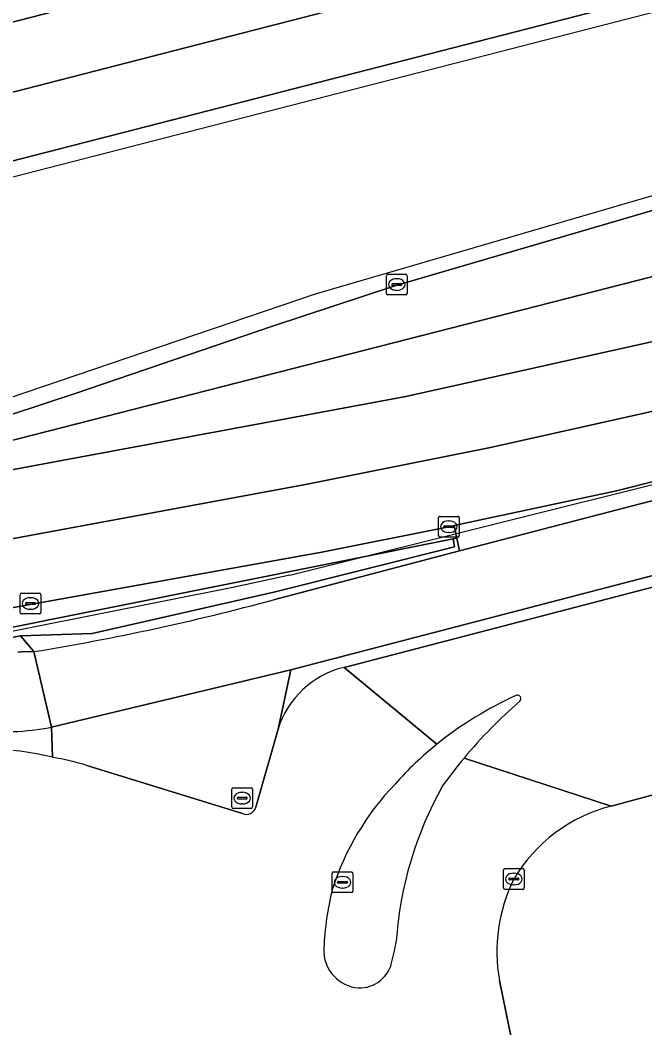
# Model space of a CAD drawing. Extents: x 160806 to 161707, y 383696 to 384148.
# Drawn here: x 161367.61 to 161397.72, y 383917.32 to 383965.92 of the extents above; entities that cross this region are included whole.
import ezdxf

# ---------------------------------------------------------------- set-up
doc = ezdxf.new("R2010")
doc.units = 0
for name, color, linetype in [('IMGEO_Berm_gesloten', 7, 'Continuous'), ('IMGEO_Berm_groen', 7, 'Continuous'), ('IMGEO_Berm_open', 7, 'Continuous'), ('IMGEO_Fietspad_gesloten', 7, 'Continuous'), ('IMGEO_Hek', 7, 'Continuous'), ('IMGEO_Kolk', 7, 'Continuous'), ('IMGEO_OVBaan_gesloten', 7, 'Continuous'), ('IMGEO_Rijbaan_lokaal_gesloten', 7, 'Continuous'), ('IMGEO_Rijbaan_lokaal_open', 7, 'Continuous'), ('IMGEO_Rioolput', 7, 'Continuous'), ('IMGEO_Verkeerseiland_gesloten', 7, 'Continuous'), ('IMGEO_Verkeerseiland_groen', 7, 'Continuous')]:
    doc.layers.add(name, color=color, linetype=linetype)

msp = doc.modelspace()

# ---------------------------------------------------------------- linework, layer by layer
at = {"layer": 'IMGEO_Berm_gesloten'}
msp.add_lwpolyline([(161443.106, 383954.458), (161460.073, 383958.856), (161459.886, 383959.608), (161414.41, 383947.768), (161396.362, 383943.213), (161388.526, 383941.542), (161388.655, 383940.941), (161388.787, 383940.33)], close=True, dxfattribs=at)
at = {"layer": 'IMGEO_Berm_groen'}
for points in [[(161465.14, 383986.182), (161455.902, 383982.36), (161453.055, 383981.256), (161450.194, 383980.461), (161341.031, 383952.394), (161279.919, 383936.647), (161280.177, 383935.571), (161279.794, 383935.48), (161279.911, 383935.042), (161282.439, 383924.956), (161282.559, 383924.49), (161282.934, 383924.586), (161283.186, 383923.58), (161283.395, 383923.636), (161338.43, 383938.073)], [(161354.663, 383942.763), (161370.268, 383947.914), (161379.77, 383951.159), (161385.668, 383953.11), (161398.3, 383956.799)], [(161388.479, 383940.898), (161388.655, 383940.941), (161388.526, 383941.542), (161388.278, 383941.489), (161382.155, 383940.253), (161357.066, 383935.766)], [(161379.818, 383937.965), (161388.787, 383940.33), (161388.655, 383940.941), (161388.479, 383940.898), (161388.555, 383940.513), (161379.838, 383938.333), (161371.085, 383936.342), (161367.629, 383936.221), (161368.275, 383935.463)], [(161348.003, 383933.747), (161348.196, 383932.928), (161337.35, 383930.092), (161325.679, 383927.037), (161325.796, 383926.608), (161333.683, 383928.828), (161354.729, 383934.132), (161388.479, 383940.898)], [(161367.489, 383935.439), (161367.703, 383935.446), (161368.275, 383935.463), (161367.629, 383936.221), (161357.773, 383934.321), (161354.339, 383933.636), (161348.878, 383932.317), (161348.98, 383931.511), (161333.408, 383926.917), (161333.359, 383926.813), (161325.594, 383924.807), (161324.823, 383923.753), (161333.596, 383926.503), (161355.202, 383933.171)]]:
    msp.add_lwpolyline(points, dxfattribs=at)
msp.add_lwpolyline([(161388.479, 383940.898), (161354.729, 383934.132), (161333.683, 383928.828), (161325.796, 383926.608), (161325.854, 383926.391), (161337.273, 383929.337), (161337.37, 383929.155), (161348.878, 383932.317), (161354.339, 383933.636), (161357.773, 383934.321), (161367.629, 383936.221), (161371.085, 383936.342), (161379.838, 383938.333), (161388.555, 383940.513)], close=True, dxfattribs=at)
msp.add_arc((161349.338, 384050.707), 116.79, 279.33152, 285.12837, dxfattribs=at)
at = {"layer": 'IMGEO_Berm_open'}
for points in [[(161455.045, 383953.417), (161460.409, 383954.814), (161460.354, 383955.003), (161460.112, 383955.315), (161454.978, 383953.961), (161380.657, 383934.593), (161380.04, 383931.717)], [(161383.227, 383934.705), (161455.045, 383953.417)], [(161369.17, 383930.366), (161369.116, 383931.813)]]:
    msp.add_lwpolyline(points, dxfattribs=at)
for centre, radius, start, end in [((161384.261, 383930.409), 4.419, 103.5311, 162.7773), ((161366.586, 383946.03), 14.44, 265.3089, 280.0909), ((161366.023, 383917.807), 12.948, 75.9348, 103.882)]:
    msp.add_arc(centre, radius, start, end, dxfattribs=at)
at = {"layer": 'IMGEO_Fietspad_gesloten'}
for points in [[(161460.073, 383958.856), (161443.106, 383954.458), (161388.787, 383940.33), (161379.818, 383937.965)], [(161368.275, 383935.463), (161369.116, 383931.813), (161380.657, 383934.593), (161454.978, 383953.961)], [(161369.116, 383931.813), (161368.275, 383935.463), (161367.703, 383935.446), (161367.489, 383935.439)]]:
    msp.add_lwpolyline(points, dxfattribs=at)
for centre, radius, start, end in [((161349.338, 384050.707), 116.79, 279.33152, 285.12837), ((161366.586, 383946.03), 14.44, 265.3089, 280.0909)]:
    msp.add_arc(centre, radius, start, end, dxfattribs=at)
at = {"layer": 'IMGEO_Hek'}
for points in [[(161341.247, 383951.682), (161457.839, 383981.686)], [(161344.62, 383940.54), (161349.454, 383941.928), (161357.14, 383944.335), (161381.853, 383952.718), (161403.065, 383958.917), (161466.093, 383975.363)], [(161380.617, 383939.156), (161466.094, 383960.521)], [(161380.617, 383939.156), (161377.868, 383938.558), (161348.218, 383932.659), (161347.094, 383932.372)]]:
    msp.add_lwpolyline(points, dxfattribs=at)
at = {"layer": 'IMGEO_Kolk'}
for p, q in [((161385.263, 383952.743), (161385.263, 383953.595)), ((161385.338, 383953.669), (161386.19, 383953.669)), ((161386.264, 383953.595), (161386.264, 383952.743)), ((161385.522, 383953.163), (161385.522, 383953.175)), ((161385.96, 383953.126), (161385.562, 383953.126)), ((161385.565, 383953.212), (161385.963, 383953.212)), ((161385.751, 383953.449), (161385.776, 383953.449)), ((161386.006, 383953.175), (161386.006, 383953.163)), ((161386.19, 383952.669), (161385.338, 383952.669)), ((161385.774, 383952.889), (161385.749, 383952.889)), ((161387.777, 383941.063), (161387.777, 383941.915)), ((161387.852, 383941.989), (161388.704, 383941.989)), ((161388.778, 383941.915), (161388.778, 383941.063)), ((161388.036, 383941.483), (161388.036, 383941.495)), ((161388.474, 383941.446), (161388.076, 383941.446)), ((161388.079, 383941.532), (161388.477, 383941.532)), ((161388.265, 383941.769), (161388.29, 383941.769)), ((161388.52, 383941.495), (161388.52, 383941.483)), ((161388.704, 383940.989), (161387.852, 383940.989)), ((161388.288, 383941.209), (161388.263, 383941.209)), ((161367.608, 383937.359), (161367.608, 383938.211)), ((161367.683, 383938.285), (161368.535, 383938.285)), ((161368.096, 383938.065), (161368.121, 383938.065)), ((161368.609, 383938.211), (161368.609, 383937.359)), ((161367.867, 383937.779), (161367.867, 383937.791)), ((161368.305, 383937.742), (161367.907, 383937.742)), ((161367.91, 383937.828), (161368.308, 383937.828)), ((161368.351, 383937.791), (161368.351, 383937.779)), ((161368.535, 383937.285), (161367.683, 383937.285)), ((161368.119, 383937.505), (161368.094, 383937.505)), ((161390.908, 383924.073), (161390.908, 383924.925)), ((161390.983, 383924.999), (161391.835, 383924.999)), ((161391.909, 383924.925), (161391.909, 383924.073)), ((161391.167, 383924.493), (161391.167, 383924.505)), ((161391.605, 383924.456), (161391.207, 383924.456)), ((161391.21, 383924.542), (161391.608, 383924.542)), ((161391.396, 383924.779), (161391.421, 383924.779)), ((161391.651, 383924.505), (161391.651, 383924.493)), ((161391.835, 383923.999), (161390.983, 383923.999)), ((161391.419, 383924.219), (161391.394, 383924.219))]:
    msp.add_line(p, q, dxfattribs=at)
for points in [[(161385.263, 383952.743), (161385.263, 383953.595)], [(161385.338, 383953.669), (161386.19, 383953.669)], [(161386.264, 383953.595), (161386.264, 383952.743)], [(161386.19, 383952.669), (161385.338, 383952.669)], [(161387.777, 383941.063), (161387.777, 383941.915)], [(161387.852, 383941.989), (161388.704, 383941.989)], [(161388.778, 383941.915), (161388.778, 383941.063)], [(161388.704, 383940.989), (161387.852, 383940.989)], [(161367.608, 383937.359), (161367.608, 383938.211)], [(161367.683, 383938.285), (161368.535, 383938.285)], [(161368.609, 383938.211), (161368.609, 383937.359)], [(161368.535, 383937.285), (161367.683, 383937.285)], [(161390.908, 383924.073), (161390.908, 383924.925)], [(161390.983, 383924.999), (161391.835, 383924.999)], [(161391.909, 383924.925), (161391.909, 383924.073)], [(161391.835, 383923.999), (161390.983, 383923.999)]]:
    msp.add_lwpolyline(points, dxfattribs=at)
for centre, radius, start, end in [((161385.34, 383953.593), 0.0765, 91.552, 178.448), ((161385.34, 383953.593), 0.0765, 91.552, 178.448), ((161386.188, 383953.593), 0.0765, 1.552, 88.448), ((161386.188, 383953.593), 0.0765, 1.552, 88.448), ((161385.562, 383953.172), 0.0403, 85.8775, 175.7526), ((161385.559, 383953.162), 0.0366, 178.938, 274.7102), ((161385.963, 383953.169), 0.043, 264.8664, 352.4533), ((161385.967, 383953.174), 0.0386, 1.7309, 96.639), ((161385.34, 383952.745), 0.0765, 181.552, 268.448), ((161385.34, 383952.745), 0.0765, 181.552, 268.448), ((161386.188, 383952.745), 0.0765, 271.552, 358.448), ((161386.188, 383952.745), 0.0765, 271.552, 358.448), ((161387.854, 383941.913), 0.0765, 91.552, 178.448), ((161387.854, 383941.913), 0.0765, 91.552, 178.448), ((161388.702, 383941.913), 0.0765, 1.552, 88.448), ((161388.702, 383941.913), 0.0765, 1.552, 88.448), ((161388.076, 383941.492), 0.0403, 85.8775, 175.7526), ((161388.073, 383941.482), 0.0366, 178.938, 274.7102), ((161388.477, 383941.489), 0.043, 264.8664, 352.4533), ((161388.481, 383941.494), 0.0386, 1.7309, 96.639), ((161387.854, 383941.065), 0.0765, 181.552, 268.448), ((161387.854, 383941.065), 0.0765, 181.552, 268.448), ((161388.702, 383941.065), 0.0765, 271.552, 358.448), ((161388.702, 383941.065), 0.0765, 271.552, 358.448), ((161367.685, 383938.209), 0.0765, 91.552, 178.448), ((161367.685, 383938.209), 0.0765, 91.552, 178.448), ((161368.533, 383938.209), 0.0765, 1.552, 88.448), ((161368.533, 383938.209), 0.0765, 1.552, 88.448), ((161367.907, 383937.788), 0.0403, 85.8775, 175.7526), ((161367.904, 383937.778), 0.0366, 178.938, 274.7102), ((161368.308, 383937.785), 0.043, 264.8664, 352.4533), ((161368.312, 383937.79), 0.0386, 1.7309, 96.639), ((161367.685, 383937.361), 0.0765, 181.552, 268.448), ((161367.685, 383937.361), 0.0765, 181.552, 268.448), ((161368.533, 383937.361), 0.0765, 271.552, 358.448), ((161368.533, 383937.361), 0.0765, 271.552, 358.448), ((161390.985, 383924.923), 0.0765, 91.552, 178.448), ((161390.985, 383924.923), 0.0765, 91.552, 178.448), ((161391.833, 383924.923), 0.0765, 1.552, 88.448), ((161391.833, 383924.923), 0.0765, 1.552, 88.448), ((161391.207, 383924.502), 0.0403, 85.8775, 175.7526), ((161391.204, 383924.492), 0.0366, 178.938, 274.7102), ((161391.608, 383924.499), 0.043, 264.8664, 352.4533), ((161391.612, 383924.504), 0.0386, 1.7309, 96.639), ((161390.985, 383924.075), 0.0765, 181.552, 268.448), ((161390.985, 383924.075), 0.0765, 181.552, 268.448), ((161391.833, 383924.075), 0.0765, 271.552, 358.448), ((161391.833, 383924.075), 0.0765, 271.552, 358.448)]:
    msp.add_arc(centre, radius, start, end, dxfattribs=at)
for centre, major_axis, ratio, start_param, end_param in [((161385.75, 383953.169), (-0.387, 0.002), 0.722429, 4.712389, 7.853982), ((161385.775, 383953.169), (-0.39, 0.002), 0.717154, 1.570796, 4.712389), ((161388.264, 383941.489), (-0.387, 0.002), 0.722429, 4.712389, 7.853982), ((161388.289, 383941.489), (-0.39, 0.002), 0.717154, 1.570796, 4.712389), ((161368.095, 383937.785), (-0.387, 0.002), 0.722429, 4.712389, 7.853982), ((161368.12, 383937.785), (-0.39, 0.002), 0.717154, 1.570796, 4.712389), ((161391.395, 383924.499), (-0.387, 0.002), 0.722429, 4.712389, 7.853982), ((161391.42, 383924.499), (-0.39, 0.002), 0.717154, 1.570796, 4.712389)]:
    msp.add_ellipse(centre, major_axis=major_axis, ratio=ratio, start_param=start_param, end_param=end_param, dxfattribs=at)
at = {"layer": 'IMGEO_OVBaan_gesloten'}
for points in [[(161475.856, 383958.807), (161474.859, 383958.547), (161471.077, 383957.559), (161464.599, 383955.914), (161460.409, 383954.814), (161455.045, 383953.417), (161383.227, 383934.705), (161387.703, 383931.002)], [(161389.01, 383930.33), (161396.1, 383928.014), (161398.301, 383928.598), (161401.899, 383929.545), (161406.303, 383930.704), (161406.292, 383930.768), (161411.273, 383932.069), (161417.389, 383933.655), (161422.223, 383934.908), (161436.084, 383938.543)], [(161387.703, 383931.002), (161383.227, 383934.705)], [(161380.04, 383931.717), (161378.972, 383927.97)], [(161396.1, 383928.014), (161389.01, 383930.33)], [(161378.32, 383927.65), (161370.827, 383929.971)], [(161396.546, 383892.763), (161391.176, 383917.319), (161390.711, 383919.595)]]:
    msp.add_lwpolyline(points, dxfattribs=at)
for centre, radius, start, end in [((161384.261, 383930.409), 4.419, 103.5311, 162.7773), ((161398.568, 383917.589), 17.261, 113.9673, 129.0085), ((161391.588, 383933.198), 0.167, 314.3366, 101.1971), ((161407.486, 383914.913), 24.063, 130.9802, 140.1564), ((161366.023, 383917.807), 12.948, 75.9348, 103.882), ((161398.561, 383917.577), 17.266, 128.9671, 138.2484), ((161367.087, 383917.955), 12.584, 72.7112, 80.4727), ((161408.143, 383914.436), 24.873, 140.2836, 144.1691), ((161395.287, 383919.908), 13.279, 136.3421, 162.0957), ((161403.607, 383920.242), 17.915, 150.7438, 176.0202), ((161378.512, 383928.084), 0.474, 246.1721, 346.1113), ((161397.995, 383920.597), 7.656, 104.3343, 149.3547), ((161398.629, 383920.97), 8.037, 153.9496, 189.8491), ((161397.194, 383920.491), 14.958, 166.4708, 177.4279), ((161384.051, 383921.045), 1.804, 176.2802, 260.2236), ((161374.896, 383923.24), 10.98, 345.2641, 350.8029), ((161383.983, 383920.827), 1.579, 261.3281, 346.0521)]:
    msp.add_arc(centre, radius, start, end, dxfattribs=at)
at = {"layer": 'IMGEO_Rijbaan_lokaal_gesloten'}
for points in [[(161465.227, 383987.648), (161464.472, 383990.836), (161453.394, 383987.997), (161409.072, 383976.597), (161362.907, 383964.706), (161339.296, 383958.642), (161306.607, 383950.212), (161270.989, 383941.101), (161271.807, 383937.9), (161315.559, 383949.156), (161335.194, 383954.191), (161340.223, 383955.497), (161347.001, 383957.235), (161378.316, 383965.298), (161419.642, 383975.931), (161451.011, 383984.005)], [(161450.194, 383980.461), (161453.055, 383981.256), (161455.902, 383982.36), (161465.14, 383986.182), (161465.535, 383986.348), (161465.227, 383987.648), (161451.011, 383984.005), (161419.642, 383975.931), (161378.316, 383965.298), (161347.001, 383957.235), (161340.223, 383955.497), (161335.194, 383954.191), (161315.559, 383949.156), (161271.807, 383937.9), (161272.608, 383934.763), (161279.919, 383936.647), (161341.031, 383952.394)], [(161469.273, 383968.793), (161468.609, 383971.985), (161467.324, 383971.653), (161398.744, 383953.715), (161348.21, 383940.795), (161344.838, 383939.821), (161359.931, 383942.881), (161386.195, 383947.77), (161400.222, 383950.891), (161425.052, 383957.256), (161467.938, 383968.456)]]:
    msp.add_lwpolyline(points, close=True, dxfattribs=at)
for points in [[(161306.607, 383950.212), (161339.296, 383958.642), (161362.907, 383964.706), (161409.072, 383976.597)], [(161468.609, 383971.985), (161467.956, 383975.12), (161398.3, 383956.799), (161385.668, 383953.11), (161379.77, 383951.159), (161370.268, 383947.914), (161354.663, 383942.763)], [(161348.21, 383940.795), (161398.744, 383953.715), (161467.324, 383971.653), (161468.609, 383971.985)], [(161469.933, 383965.622), (161469.273, 383968.793), (161467.938, 383968.456), (161425.052, 383957.256), (161400.222, 383950.891), (161386.195, 383947.77), (161359.931, 383942.881), (161344.838, 383939.821)], [(161338.43, 383938.073), (161283.395, 383923.636), (161283.186, 383923.58), (161275.982, 383921.634), (161276.851, 383918.472), (161283.302, 383920.155), (161339.879, 383934.985), (161345.531, 383936.441), (161347.728, 383936.995), (161359.888, 383939.56), (161381.365, 383943.519), (161390.277, 383945.313), (161397.831, 383946.998), (161407.322, 383949.343), (161441.236, 383958.109), (161469.933, 383965.622)], [(161459.886, 383959.608), (161468.81, 383961.932), (161470.146, 383962.309), (161470.599, 383962.424), (161469.933, 383965.622), (161441.236, 383958.109), (161407.322, 383949.343), (161397.831, 383946.998), (161390.277, 383945.313), (161381.365, 383943.519), (161359.888, 383939.56), (161347.728, 383936.995), (161345.531, 383936.441), (161339.879, 383934.985), (161283.302, 383920.155), (161276.851, 383918.472), (161277.702, 383915.373), (161346.774, 383933.426), (161348.003, 383933.747)], [(161357.066, 383935.766), (161382.155, 383940.253), (161388.278, 383941.489), (161388.526, 383941.542), (161396.362, 383943.213), (161414.41, 383947.768), (161459.886, 383959.608)]]:
    msp.add_lwpolyline(points, dxfattribs=at)
at = {"layer": 'IMGEO_Rijbaan_lokaal_open'}
for points in [[(161405.973, 383899.115), (161408.481, 383898.51), (161410.296, 383898.071), (161409.16, 383903.134), (161407.767, 383903.471), (161404.279, 383918.971), (161401.899, 383929.545), (161398.301, 383928.598), (161396.1, 383928.014)], [(161390.711, 383919.595), (161391.176, 383917.319), (161396.546, 383892.763), (161400.689, 383875.179)]]:
    msp.add_lwpolyline(points, dxfattribs=at)
for centre, radius, start, end in [((161397.995, 383920.597), 7.656, 104.3343, 149.3547), ((161398.629, 383920.97), 8.037, 153.9496, 189.8491)]:
    msp.add_arc(centre, radius, start, end, dxfattribs=at)
at = {"layer": 'IMGEO_Rioolput'}
for p, q in [((161377.814, 383927.972), (161377.814, 383928.824)), ((161377.889, 383928.898), (161378.741, 383928.898)), ((161378.815, 383928.824), (161378.815, 383927.972)), ((161378.073, 383928.392), (161378.073, 383928.404)), ((161378.511, 383928.355), (161378.113, 383928.355)), ((161378.116, 383928.441), (161378.514, 383928.441)), ((161378.302, 383928.678), (161378.327, 383928.678)), ((161378.557, 383928.404), (161378.557, 383928.392)), ((161378.741, 383927.898), (161377.889, 383927.898)), ((161378.325, 383928.118), (161378.3, 383928.118)), ((161382.646, 383923.913), (161382.646, 383924.765)), ((161382.721, 383924.839), (161383.573, 383924.839)), ((161383.134, 383924.619), (161383.159, 383924.619)), ((161383.647, 383924.765), (161383.647, 383923.913)), ((161382.905, 383924.333), (161382.905, 383924.345)), ((161383.343, 383924.296), (161382.945, 383924.296)), ((161382.948, 383924.382), (161383.346, 383924.382)), ((161383.157, 383924.059), (161383.132, 383924.059)), ((161383.389, 383924.345), (161383.389, 383924.333)), ((161383.573, 383923.839), (161382.721, 383923.839))]:
    msp.add_line(p, q, dxfattribs=at)
for points in [[(161377.814, 383927.972), (161377.814, 383928.824)], [(161377.889, 383928.898), (161378.741, 383928.898)], [(161378.815, 383928.824), (161378.815, 383927.972)], [(161378.741, 383927.898), (161377.889, 383927.898)], [(161382.646, 383923.913), (161382.646, 383924.765)], [(161382.721, 383924.839), (161383.573, 383924.839)], [(161383.647, 383924.765), (161383.647, 383923.913)], [(161383.573, 383923.839), (161382.721, 383923.839)]]:
    msp.add_lwpolyline(points, dxfattribs=at)
for centre, radius, start, end in [((161377.891, 383928.822), 0.0765, 91.552, 178.448), ((161377.891, 383928.822), 0.0765, 91.552, 178.448), ((161378.739, 383928.822), 0.0765, 1.552, 88.448), ((161378.739, 383928.822), 0.0765, 1.552, 88.448), ((161378.113, 383928.401), 0.0403, 85.8775, 175.7526), ((161378.11, 383928.391), 0.0366, 178.938, 274.7102), ((161378.514, 383928.398), 0.043, 264.8664, 352.4533), ((161378.518, 383928.403), 0.0386, 1.7309, 96.639), ((161377.891, 383927.974), 0.0765, 181.552, 268.448), ((161377.891, 383927.974), 0.0765, 181.552, 268.448), ((161378.739, 383927.974), 0.0765, 271.552, 358.448), ((161378.739, 383927.974), 0.0765, 271.552, 358.448), ((161382.723, 383924.763), 0.0765, 91.552, 178.448), ((161382.723, 383924.763), 0.0765, 91.552, 178.448), ((161383.571, 383924.763), 0.0765, 1.552, 88.448), ((161383.571, 383924.763), 0.0765, 1.552, 88.448), ((161382.945, 383924.342), 0.0403, 85.8775, 175.7526), ((161382.942, 383924.332), 0.0366, 178.938, 274.7102), ((161383.346, 383924.339), 0.043, 264.8664, 352.4533), ((161383.35, 383924.344), 0.0386, 1.7309, 96.639), ((161382.723, 383923.915), 0.0765, 181.552, 268.448), ((161382.723, 383923.915), 0.0765, 181.552, 268.448), ((161383.571, 383923.915), 0.0765, 271.552, 358.448), ((161383.571, 383923.915), 0.0765, 271.552, 358.448)]:
    msp.add_arc(centre, radius, start, end, dxfattribs=at)
for centre, major_axis, ratio, start_param, end_param in [((161378.301, 383928.398), (-0.387, 0.002), 0.722429, 4.712389, 7.853982), ((161378.326, 383928.398), (-0.39, 0.002), 0.717154, 1.570796, 4.712389), ((161383.133, 383924.339), (-0.387, 0.002), 0.722429, 4.712389, 7.853982), ((161383.158, 383924.339), (-0.39, 0.002), 0.717154, 1.570796, 4.712389)]:
    msp.add_ellipse(centre, major_axis=major_axis, ratio=ratio, start_param=start_param, end_param=end_param, dxfattribs=at)
at = {"layer": 'IMGEO_Verkeerseiland_gesloten'}
for centre, radius, start, end in [((161398.568, 383917.589), 17.261, 113.9673, 129.0085), ((161391.588, 383933.198), 0.167, 314.3366, 101.1971), ((161407.486, 383914.913), 24.063, 130.9802, 140.1564), ((161398.561, 383917.577), 17.266, 128.9671, 138.2484), ((161408.143, 383914.436), 24.873, 140.2836, 144.1691), ((161395.287, 383919.908), 13.279, 136.3421, 162.0957), ((161403.607, 383920.242), 17.915, 150.7438, 176.0202), ((161397.194, 383920.491), 14.958, 166.4708, 177.4279), ((161384.051, 383921.045), 1.804, 176.2802, 260.2236), ((161374.896, 383923.24), 10.98, 345.2641, 350.8029), ((161383.983, 383920.827), 1.579, 261.3281, 346.0521)]:
    msp.add_arc(centre, radius, start, end, dxfattribs=at)
at = {"layer": 'IMGEO_Verkeerseiland_groen'}
for points in [[(161380.04, 383931.717), (161380.657, 383934.593), (161369.116, 383931.813), (161369.17, 383930.366)], [(161378.972, 383927.97), (161380.04, 383931.717)], [(161370.827, 383929.971), (161378.32, 383927.65)]]:
    msp.add_lwpolyline(points, dxfattribs=at)
for centre, radius, start, end in [((161367.087, 383917.955), 12.584, 72.7112, 80.4727), ((161378.512, 383928.084), 0.474, 246.1721, 346.1113)]:
    msp.add_arc(centre, radius, start, end, dxfattribs=at)

doc.saveas('drawing.dxf')
